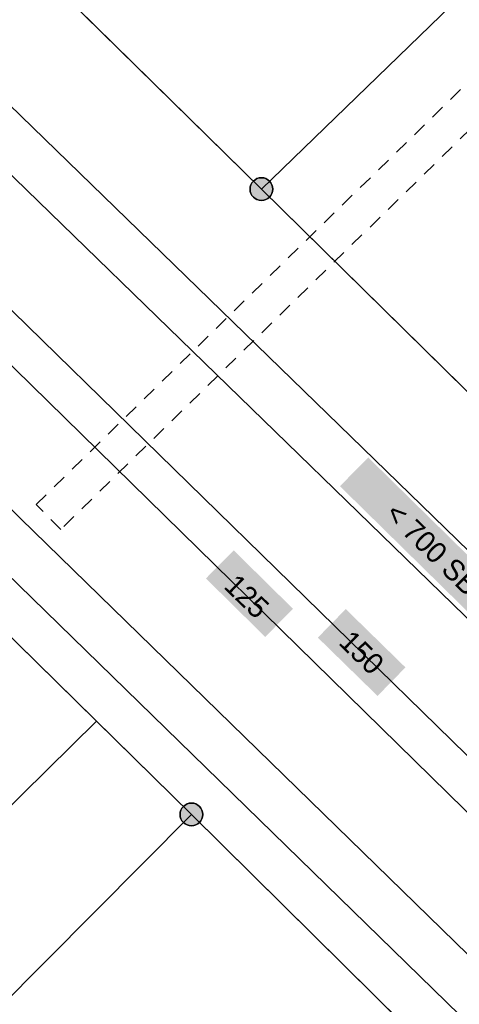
# Model space of a CAD drawing. Header units: metres. Extents: x 2695560 to 2696939, y 1260491 to 1262050.
# Tile 339 of 656: x 2695814.42 to 2695820.7, y 1261063.4 to 1261077.47. Entities that reach past the tile are written whole.
import ezdxf

# ---------------------------------------------------------------- set-up
doc = ezdxf.new("R2010")
doc.units = ezdxf.units.M
doc.linetypes.add('AUSGEZOGEN', pattern=[0])
doc.linetypes.add('VERDECKT2_S2', pattern=[0.36, 0.2, -0.16])
for name, color, linetype in [('XR$1$AV_Grenzpunkte', 7, 'AUSGEZOGEN'), ('XR$1$AV_Linien (BB)', 7, 'AUSGEZOGEN'), ('XR$1$Liegenschaftsgrenzen', 7, 'AUSGEZOGEN'), ('XR$1$PFAV', 255, 'AUSGEZOGEN')]:
    doc.layers.add(name, color=color, linetype=linetype)
for name, color, linetype, lineweight in [('XR$2$ABW-LinieFlaeche-R-genau', 4, 'AUSGEZOGEN', 18), ('XR$2$ELE-Flaeche-oberirdisch', 1, 'AUSGEZOGEN', 18), ('XR$2$ELE-LinieFlaeche-ungenau', 1, 'VERDECKT2_S2', 18), ('XR$2$GAS-Linie-genau', 12, 'AUSGEZOGEN', 18), ('XR$2$WAS-Linie-genau', 5, 'AUSGEZOGEN', 18), ('XR$2$WEI-Text', 59, 'AUSGEZOGEN', 18)]:
    doc.layers.add(name, color=color, linetype=linetype, lineweight=lineweight)
doc.styles.add('TXT', font='txt')

# ---------------------------------------------------------------- blocks, each defined once
blk = doc.blocks.new('COMPLEXOBJECT_245')
at = {"layer": 'XR$1$AV_Linien (BB)', "color": 7, "linetype": 'AUSGEZOGEN', "transparency": 33554687}
blk.add_lwpolyline([(5836.56, 11055.88), (5826.27, 11066.02), (5816.9, 11075.24), (5811.62, 11080.43)], dxfattribs=at)
blk = doc.blocks.new('COMPLEXOBJECT_1245')
at = {"layer": 'XR$1$Liegenschaftsgrenzen', "color": 7, "linetype": 'AUSGEZOGEN', "transparency": 33554687}
blk.add_line((5811.62, 11080.43), (5816.9, 11075.24), dxfattribs=at)
blk.add_arc((5814.79, 11083.625), 4.501, 134.0576, 225.2295, dxfattribs=at)
blk = doc.blocks.new('COMPLEXOBJECT_1341')
at = {"layer": 'XR$1$Liegenschaftsgrenzen', "color": 7, "linetype": 'AUSGEZOGEN', "transparency": 33554687}
blk.add_line((5815.9, 11066.3), (5806.32, 11075.72), dxfattribs=at)
blk.add_arc((5803.159, 11072.517), 4.5, 45.3754, 133.5263, dxfattribs=at)
blk = doc.blocks.new('BAV15')
at = {"layer": 'XR$1$PFAV', "transparency": 33554687}
blk.add_hatch(color=7, dxfattribs=at).paths.add_polyline_path([(0.5, 0), (0.49, 0.101), (0.459, 0.197), (0.41, 0.286), (0.344, 0.362), (0.264, 0.424), (0.174, 0.469), (0.076, 0.494), (-0.025, 0.499), (-0.125, 0.484), (-0.22, 0.449), (-0.306, 0.395), (-0.379, 0.326), (-0.437, 0.243), (-0.477, 0.15), (-0.497, 0.051), (-0.497, -0.051), (-0.477, -0.15), (-0.437, -0.243), (-0.379, -0.326), (-0.306, -0.395), (-0.22, -0.449), (-0.125, -0.484), (-0.025, -0.499), (0.076, -0.494), (0.174, -0.469), (0.264, -0.424), (0.344, -0.362), (0.41, -0.286), (0.459, -0.197), (0.49, -0.101)])
at = {"color": 7, "transparency": 33554687}
for start, end in [(90, 270), (270, 90)]:
    blk.add_arc((0, 0), 0.5, start, end, dxfattribs=at)
at = {"layer": 'XR$1$PFAV', "transparency": 33554687}
blk.add_circle((0, 0), 0.5, dxfattribs=at)

msp = doc.modelspace()

# ---------------------------------------------------------------- hatches: boundary and pattern name
at = {"transparency": 33554687}
for points in [[(2695819.396, 1261071.214), (2695818.992, 1261070.803), (2695821.234, 1261068.598), (2695821.638, 1261069.009)], [(2695817.474, 1261069.886), (2695817.077, 1261069.484), (2695817.924, 1261068.648), (2695818.321, 1261069.05)], [(2695819.075, 1261069.046), (2695818.676, 1261068.638), (2695819.529, 1261067.804), (2695819.928, 1261068.212)]]:
    msp.add_hatch(color=7, dxfattribs=at).paths.add_polyline_path(points)

# ---------------------------------------------------------------- linework, layer by layer
at = {"layer": 'XR$1$AV_Linien (BB)', "color": 7, "linetype": 'AUSGEZOGEN', "transparency": 33554687}
for p, q in [((2695815.515, 1261067.442), (2695811.415, 1261071.473)), ((2695811.724, 1261063.714), (2695815.515, 1261067.442))]:
    msp.add_line(p, q, dxfattribs=at)
msp.add_lwpolyline([(2695829.39, 1261053.72), (2695816.87, 1261066.11), (2695815.515, 1261067.442)], dxfattribs=at)
at = {"layer": 'XR$1$Liegenschaftsgrenzen', "color": 7, "linetype": 'AUSGEZOGEN', "transparency": 33554687}
for p, q in [((2695817.87, 1261075.05), (2695827.24, 1261065.83)), ((2695816.87, 1261066.11), (2695802.39, 1261051.53)), ((2695829.39, 1261053.72), (2695816.87, 1261066.11))]:
    msp.add_line(p, q, dxfattribs=at)
msp.add_lwpolyline([(2695817.87, 1261075.05), (2695821.187, 1261078.266), (2695825.529, 1261082.475), (2695828.02, 1261084.89)], dxfattribs=at)
at = {"layer": 'XR$2$ABW-LinieFlaeche-R-genau', "linetype": 'AUSGEZOGEN', "transparency": 33554687}
msp.add_lwpolyline([(2695837.527, 1261052.662), (2695799.788, 1261089.36), (2695800.276, 1261089.862), (2695838.015, 1261053.164), (2695837.527, 1261052.662)], close=True, dxfattribs=at)
at = {"layer": 'XR$2$ELE-Flaeche-oberirdisch', "transparency": 33554687}
msp.add_lwpolyline([(2695822.918, 1261062.024), (2695822.559, 1261062.384), (2695821.578, 1261063.368), (2695814.427, 1261070.342), (2695813.873, 1261070.882), (2695812.881, 1261071.849), (2695805.382, 1261078.711), (2695804.889, 1261078.211), (2695812.401, 1261071.341), (2695813.417, 1261070.349), (2695813.83, 1261069.947), (2695821.086, 1261062.87), (2695822.059, 1261061.894), (2695822.425, 1261061.527), (2695822.918, 1261062.024)], close=True, dxfattribs=at)
at = {"layer": 'XR$2$ELE-LinieFlaeche-ungenau', "linetype": 'VERDECKT2_S2', "transparency": 33554687}
msp.add_lwpolyline([(2695814.652, 1261070.541), (2695821.53, 1261077.272), (2695821.88, 1261076.914), (2695815.002, 1261070.183), (2695814.652, 1261070.541)], close=True, dxfattribs=at)
at = {"layer": 'XR$2$GAS-Linie-genau', "linetype": 'AUSGEZOGEN', "transparency": 33554687}
msp.add_line((2695810.67, 1261076.869), (2695830.08, 1261057.879), dxfattribs=at)
at = {"layer": 'XR$2$WAS-Linie-genau', "linetype": 'AUSGEZOGEN', "transparency": 33554687}
msp.add_line((2695814.067, 1261072.752), (2695826.01, 1261061.039), dxfattribs=at)

# ---------------------------------------------------------------- block references
at = {"layer": 'XR$1$AV_Grenzpunkte', "color": 7, "linetype": 'AUSGEZOGEN', "lineweight": -3, "transparency": 33554687, "xscale": 0.3249999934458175, "yscale": 0.3249999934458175}
for p in [(2695817.87, 1261075.05), (2695816.87, 1261066.11)]:
    msp.add_blockref('BAV15', p, dxfattribs=at)
at = {"layer": 'XR$1$AV_Linien (BB)', "color": 7, "linetype": 'AUSGEZOGEN', "lineweight": -3, "transparency": 33554687}
msp.add_blockref('COMPLEXOBJECT_245', (2690000.97, 1249999.81), dxfattribs=at)
at = {"layer": 'XR$1$Liegenschaftsgrenzen', "color": 7, "linetype": 'AUSGEZOGEN', "lineweight": -3, "transparency": 33554687}
for name in ['COMPLEXOBJECT_1245', 'COMPLEXOBJECT_1341']:
    msp.add_blockref(name, (2690000.97, 1249999.81), dxfattribs=at)

# ---------------------------------------------------------------- texts
at = {"layer": 'XR$2$WEI-Text', "transparency": 33554687, "char_height": 0.3, "attachment_point": 5, "style": 'TXT'}
for s, insert, width, rotation in [('\\W1.00;<\\~700\\~SB', (2695820.315, 1261069.905), 2.34048, 315.5), ('\\W1.00;125', (2695817.661, 1261069.227), 0.9119, 315.6), ('\\W1.00;150', (2695819.302, 1261068.424), 0.9119, 315.7)]:
    msp.add_mtext(s, dxfattribs=dict(at, insert=insert, width=width, rotation=rotation))

doc.saveas('drawing.dxf')
